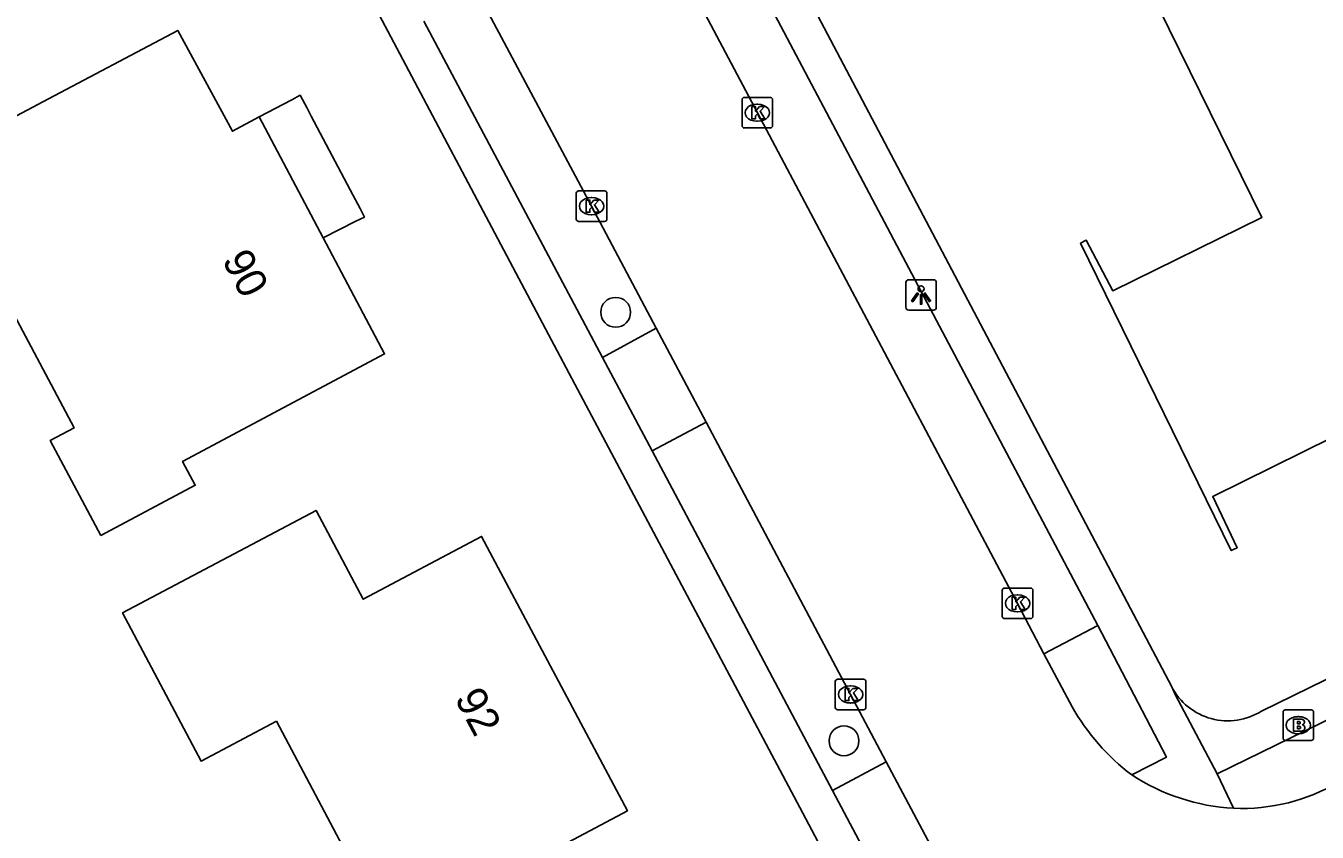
# Model space of a CAD drawing. Extents: x 160457 to 162082, y 388340 to 389736.
# Drawn here: x 160729 to 160771.27, y 389138 to 389164.4 of the extents above; entities that cross this region are included whole.
import ezdxf

# ---------------------------------------------------------------- set-up
doc = ezdxf.new("R2010")
doc.units = 0
for name, color, linetype in [('IMGEO_Boom', 7, 'Continuous'), ('IMGEO_Brandkraan', 7, 'Continuous'), ('IMGEO_Kolk', 7, 'Continuous'), ('IMGEO_Lichtpunt', 7, 'Continuous'), ('IMGEO_Pand', 7, 'Continuous'), ('IMGEO_Pand_nummerreeks', 7, 'Continuous'), ('IMGEO_Pand_overbouw', 7, 'Continuous'), ('IMGEO_Parkeervlak_open', 7, 'Continuous'), ('IMGEO_Rijbaan_lokaal_gesloten', 7, 'Continuous'), ('IMGEO_Voetpad_open', 7, 'Continuous')]:
    doc.layers.add(name, color=color, linetype=linetype)

msp = doc.modelspace()

# ---------------------------------------------------------------- linework, layer by layer
at = {"layer": 'IMGEO_Boom'}
for centre in [(160748.308, 389155.02), (160755.782, 389140.993)]:
    msp.add_circle(centre, 0.489, dxfattribs=at)
at = {"layer": 'IMGEO_Brandkraan'}
for p, q in [((160770.154, 389141.079), (160770.154, 389141.931)), ((160770.229, 389142.005), (160771.081, 389142.005)), ((160770.642, 389141.785), (160770.667, 389141.785)), ((160771.155, 389141.931), (160771.155, 389141.079)), ((160771.081, 389141.005), (160770.229, 389141.005)), ((160770.665, 389141.225), (160770.64, 389141.225))]:
    msp.add_line(p, q, dxfattribs=at)
for points in [[(160770.154, 389141.079), (160770.154, 389141.931)], [(160770.229, 389142.005), (160771.081, 389142.005)], [(160771.155, 389141.931), (160771.155, 389141.079)], [(160770.502, 389141.705), (160770.502, 389141.305), (160770.715, 389141.305)], [(160770.733, 389141.705), (160770.502, 389141.705)], [(160770.681, 389141.624), (160770.627, 389141.624), (160770.627, 389141.548)], [(160770.627, 389141.548), (160770.68, 389141.548)], [(160770.689, 389141.472), (160770.627, 389141.472), (160770.627, 389141.391)], [(160770.627, 389141.391), (160770.689, 389141.391)], [(160771.081, 389141.005), (160770.229, 389141.005)]]:
    msp.add_lwpolyline(points, dxfattribs=at)
for centre, radius, start, end in [((160770.231, 389141.929), 0.0765, 91.552, 178.448), ((160770.231, 389141.929), 0.0765, 91.552, 178.448), ((160771.079, 389141.929), 0.0765, 1.552, 88.448), ((160771.079, 389141.929), 0.0765, 1.552, 88.448), ((160770.682, 389141.586), 0.0379, 267.8285, 90.9355), ((160770.69, 389141.431), 0.0404, 269.8759, 90.5077), ((160770.737, 389141.56), 0.145, 59.4692, 91.5367), ((160770.762, 389141.607), 0.0922, 285.5137, 58.1501), ((160770.767, 389141.415), 0.105, 301.3115, 78.989), ((160770.231, 389141.081), 0.0765, 181.552, 268.448), ((160770.231, 389141.081), 0.0765, 181.552, 268.448), ((160770.721, 389141.556), 0.251, 268.6676, 293.5347), ((160771.079, 389141.081), 0.0765, 271.552, 358.448), ((160771.079, 389141.081), 0.0765, 271.552, 358.448)]:
    msp.add_arc(centre, radius, start, end, dxfattribs=at)
for centre, major_axis, ratio, start_param, end_param in [((160770.641, 389141.505), (-0.387, 0.002), 0.722429, 4.712389, 7.853982), ((160770.666, 389141.505), (-0.39, 0.002), 0.717154, 1.570796, 4.712389)]:
    msp.add_ellipse(centre, major_axis=major_axis, ratio=ratio, start_param=start_param, end_param=end_param, dxfattribs=at)
at = {"layer": 'IMGEO_Kolk'}
for p, q in [((160752.519, 389162.053), (160753.371, 389162.053)), ((160752.444, 389161.127), (160752.444, 389161.979)), ((160752.932, 389161.833), (160752.957, 389161.833)), ((160753.445, 389161.979), (160753.445, 389161.127)), ((160752.955, 389161.273), (160752.93, 389161.273)), ((160753.371, 389161.053), (160752.519, 389161.053)), ((160747.019, 389158.068), (160747.019, 389158.92)), ((160747.094, 389158.994), (160747.946, 389158.994)), ((160747.507, 389158.774), (160747.532, 389158.774)), ((160748.02, 389158.92), (160748.02, 389158.068)), ((160747.946, 389157.994), (160747.094, 389157.994)), ((160747.53, 389158.214), (160747.505, 389158.214)), ((160761.039, 389145.993), (160761.891, 389145.993)), ((160760.964, 389145.067), (160760.964, 389145.919)), ((160761.452, 389145.773), (160761.477, 389145.773)), ((160761.965, 389145.919), (160761.965, 389145.067)), ((160761.475, 389145.213), (160761.45, 389145.213)), ((160761.891, 389144.993), (160761.039, 389144.993)), ((160755.498, 389142.086), (160755.498, 389142.938)), ((160755.573, 389143.012), (160756.425, 389143.012)), ((160755.986, 389142.792), (160756.011, 389142.792)), ((160756.499, 389142.938), (160756.499, 389142.086)), ((160756.009, 389142.232), (160755.984, 389142.232)), ((160756.425, 389142.012), (160755.573, 389142.012))]:
    msp.add_line(p, q, dxfattribs=at)
for points in [[(160752.519, 389162.053), (160753.371, 389162.053)], [(160752.444, 389161.127), (160752.444, 389161.979)], [(160752.765, 389161.753), (160752.888, 389161.753), (160752.888, 389161.602), (160753.018, 389161.753), (160753.182, 389161.753), (160753.036, 389161.602), (160753.189, 389161.353), (160753.037, 389161.353), (160752.952, 389161.517), (160752.888, 389161.45), (160752.888, 389161.353), (160752.765, 389161.353), (160752.765, 389161.753)], [(160753.445, 389161.979), (160753.445, 389161.127)], [(160753.371, 389161.053), (160752.519, 389161.053)], [(160747.019, 389158.068), (160747.019, 389158.92)], [(160747.094, 389158.994), (160747.946, 389158.994)], [(160747.34, 389158.694), (160747.463, 389158.694), (160747.463, 389158.543), (160747.593, 389158.694), (160747.757, 389158.694), (160747.611, 389158.543), (160747.764, 389158.294), (160747.612, 389158.294), (160747.527, 389158.458), (160747.463, 389158.391), (160747.463, 389158.294), (160747.34, 389158.294), (160747.34, 389158.694)], [(160748.02, 389158.92), (160748.02, 389158.068)], [(160747.946, 389157.994), (160747.094, 389157.994)], [(160761.039, 389145.993), (160761.891, 389145.993)], [(160760.964, 389145.067), (160760.964, 389145.919)], [(160761.285, 389145.693), (160761.408, 389145.693), (160761.408, 389145.542), (160761.538, 389145.693), (160761.702, 389145.693), (160761.556, 389145.542), (160761.709, 389145.293), (160761.557, 389145.293), (160761.472, 389145.457), (160761.408, 389145.39), (160761.408, 389145.293), (160761.285, 389145.293), (160761.285, 389145.693)], [(160761.965, 389145.919), (160761.965, 389145.067)], [(160761.891, 389144.993), (160761.039, 389144.993)], [(160755.498, 389142.086), (160755.498, 389142.938)], [(160755.573, 389143.012), (160756.425, 389143.012)], [(160755.819, 389142.712), (160755.942, 389142.712), (160755.942, 389142.561), (160756.072, 389142.712), (160756.236, 389142.712), (160756.09, 389142.561), (160756.243, 389142.312), (160756.091, 389142.312), (160756.006, 389142.476), (160755.942, 389142.409), (160755.942, 389142.312), (160755.819, 389142.312), (160755.819, 389142.712)], [(160756.499, 389142.938), (160756.499, 389142.086)], [(160756.425, 389142.012), (160755.573, 389142.012)]]:
    msp.add_lwpolyline(points, dxfattribs=at)
for centre, start, end in [((160752.521, 389161.977), 91.552, 178.448), ((160752.521, 389161.977), 91.552, 178.448), ((160753.369, 389161.977), 1.552, 88.448), ((160753.369, 389161.977), 1.552, 88.448), ((160752.521, 389161.129), 181.552, 268.448), ((160752.521, 389161.129), 181.552, 268.448), ((160753.369, 389161.129), 271.552, 358.448), ((160753.369, 389161.129), 271.552, 358.448), ((160747.096, 389158.918), 91.552, 178.448), ((160747.096, 389158.918), 91.552, 178.448), ((160747.944, 389158.918), 1.552, 88.448), ((160747.944, 389158.918), 1.552, 88.448), ((160747.096, 389158.07), 181.552, 268.448), ((160747.096, 389158.07), 181.552, 268.448), ((160747.944, 389158.07), 271.552, 358.448), ((160747.944, 389158.07), 271.552, 358.448), ((160761.041, 389145.917), 91.552, 178.448), ((160761.041, 389145.917), 91.552, 178.448), ((160761.889, 389145.917), 1.552, 88.448), ((160761.889, 389145.917), 1.552, 88.448), ((160761.041, 389145.069), 181.552, 268.448), ((160761.041, 389145.069), 181.552, 268.448), ((160761.889, 389145.069), 271.552, 358.448), ((160761.889, 389145.069), 271.552, 358.448), ((160755.575, 389142.936), 91.552, 178.448), ((160755.575, 389142.936), 91.552, 178.448), ((160756.423, 389142.936), 1.552, 88.448), ((160756.423, 389142.936), 1.552, 88.448), ((160755.575, 389142.088), 181.552, 268.448), ((160755.575, 389142.088), 181.552, 268.448), ((160756.423, 389142.088), 271.552, 358.448), ((160756.423, 389142.088), 271.552, 358.448)]:
    msp.add_arc(centre, 0.0765, start, end, dxfattribs=at)
for centre, major_axis, ratio, start_param, end_param in [((160752.931, 389161.553), (-0.387, 0.002), 0.722429, 4.712389, 7.853982), ((160752.956, 389161.553), (-0.39, 0.002), 0.717154, 1.570796, 4.712389), ((160747.506, 389158.494), (-0.387, 0.002), 0.722429, 4.712389, 7.853982), ((160747.531, 389158.494), (-0.39, 0.002), 0.717154, 1.570796, 4.712389), ((160761.451, 389145.493), (-0.387, 0.002), 0.722429, 4.712389, 7.853982), ((160761.476, 389145.493), (-0.39, 0.002), 0.717154, 1.570796, 4.712389), ((160755.985, 389142.512), (-0.387, 0.002), 0.722429, 4.712389, 7.853982), ((160756.01, 389142.512), (-0.39, 0.002), 0.717154, 1.570796, 4.712389)]:
    msp.add_ellipse(centre, major_axis=major_axis, ratio=ratio, start_param=start_param, end_param=end_param, dxfattribs=at)
at = {"layer": 'IMGEO_Lichtpunt'}
for p, q in [((160757.807, 389155.991), (160757.807, 389155.184)), ((160757.807, 389155.991), (160757.807, 389155.184)), ((160758.709, 389156.086), (160757.901, 389156.086)), ((160758.709, 389156.086), (160757.901, 389156.086)), ((160758.803, 389155.184), (160758.803, 389155.991)), ((160758.803, 389155.184), (160758.803, 389155.991)), ((160757.901, 389155.09), (160758.709, 389155.09)), ((160757.901, 389155.09), (160758.709, 389155.09))]:
    msp.add_line(p, q, dxfattribs=at)
for points in [[(160758.181, 389155.655), (160758.22, 389155.627), (160758.032, 389155.365), (160757.994, 389155.392), (160758.181, 389155.655)], [(160758.283, 389155.607), (160758.33, 389155.607), (160758.33, 389155.285), (160758.283, 389155.285), (160758.283, 389155.607)], [(160758.393, 389155.627), (160758.431, 389155.654), (160758.618, 389155.392), (160758.579, 389155.364), (160758.393, 389155.627)]]:
    msp.add_lwpolyline(points, dxfattribs=at)
msp.add_circle((160758.306, 389155.789), 0.0994, dxfattribs=at)
for centre, start, end in [((160757.901, 389155.991), 90, 180), ((160757.901, 389155.991), 90, 180), ((160758.709, 389155.991), 0, 90), ((160758.709, 389155.991), 0, 90), ((160757.901, 389155.184), 180, 270), ((160757.901, 389155.184), 180, 270), ((160758.709, 389155.184), 270, 0), ((160758.709, 389155.184), 270, 360)]:
    msp.add_arc(centre, 0.0946, start, end, dxfattribs=at)
at = {"layer": 'IMGEO_Pand'}
for points in [[(160770.913, 389167.34), (160766.093, 389164.973), (160769.46, 389158.12), (160764.579, 389155.723), (160763.713, 389157.379), (160763.53, 389157.283), (160768.461, 389147.223), (160768.653, 389147.312), (160767.854, 389148.996), (160772.758, 389151.408), (160773.654, 389149.585), (160778.486, 389151.968), (160777.597, 389153.778), (160780.741, 389155.321), (160781.171, 389154.495), (160781.352, 389154.589), (160777.644, 389162.14), (160773.277, 389171.033), (160769.911, 389169.38), (160770.913, 389167.34)], [(160731.452, 389147.715), (160729.798, 389150.823), (160730.575, 389151.237), (160728.136, 389155.82), (160719.587, 389151.271), (160719.23, 389151.942), (160718.559, 389151.585), (160716.698, 389155.082), (160729.556, 389161.904), (160733.972, 389164.247), (160735.759, 389160.945), (160736.637, 389161.42), (160738.732, 389157.46), (160740.744, 389153.657), (160734.13, 389150.137), (160734.543, 389149.36), (160731.452, 389147.715)], [(160737.202, 389141.64), (160734.735, 389140.333), (160732.166, 389145.178), (160734.083, 389146.194), (160738.5, 389148.536), (160740.042, 389145.629), (160743.918, 389147.684), (160748.691, 389138.703), (160744.274, 389136.361), (160740.939, 389134.593), (160737.202, 389141.64)]]:
    msp.add_lwpolyline(points, dxfattribs=at)
at = {"layer": 'IMGEO_Pand_overbouw'}
msp.add_lwpolyline([(160738.732, 389157.46), (160739.802, 389157.999), (160740.082, 389158.136), (160739.944, 389158.419), (160739.871, 389158.555), (160739.711, 389158.839), (160738.34, 389161.436), (160738.198, 389161.723), (160738.127, 389161.847), (160737.975, 389162.127), (160737.703, 389161.978), (160736.637, 389161.42)], close=True, dxfattribs=at)
at = {"layer": 'IMGEO_Parkeervlak_open'}
msp.add_lwpolyline([(160764.088, 389144.772), (160762.327, 389143.836)], dxfattribs=at)
at = {"layer": 'IMGEO_Rijbaan_lokaal_gesloten'}
for points in [[(160762.327, 389143.836), (160761.466, 389145.493), (160752.946, 389161.553), (160745.332, 389175.921)], [(160743.797, 389165.475), (160747.518, 389158.494), (160749.635, 389154.498)], [(160749.635, 389154.498), (160751.274, 389151.421)], [(160751.274, 389151.421), (160755.998, 389142.512), (160757.168, 389140.31)], [(160763.249, 389142.111), (160762.327, 389143.836)], [(160757.168, 389140.31), (160758.798, 389137.229)]]:
    msp.add_lwpolyline(points, dxfattribs=at)
for centre, radius, start, end in [((160769.639, 389145.727), 7.342, 209.5065, 232.8108), ((160768.918, 389145.586), 6.812, 236.926, 266.7823), ((160768.805, 389145.042), 6.262, 267.5383, 300.6665)]:
    msp.add_arc(centre, radius, start, end, dxfattribs=at)
at = {"layer": 'IMGEO_Voetpad_open'}
for points in [[(160746.259, 389181.157), (160766.51, 389142.766)], [(160782.102, 389084.721), (160780.231, 389088.493), (160771.49, 389106.262), (160769.56, 389110.011), (160762.157, 389124.039), (160754.337, 389138.809), (160746.789, 389153.012), (160739.204, 389167.339), (160732.154, 389180.637)], [(160747.131, 389176.83), (160764.088, 389144.772)], [(160747.88, 389153.539), (160742.032, 389164.547)], [(160769.455, 389141.97), (160814.641, 389164.078)], [(160747.88, 389153.539), (160749.635, 389154.498)], [(160749.5, 389150.488), (160747.88, 389153.539)], [(160751.274, 389151.421), (160749.5, 389150.488)], [(160755.405, 389139.366), (160749.5, 389150.488)], [(160764.088, 389144.772), (160766.34, 389140.457), (160765.201, 389139.878)], [(160766.51, 389142.766), (160766.626, 389142.51), (160767.997, 389139.913)], [(160767.997, 389139.913), (160772.308, 389142.018)], [(160755.405, 389139.366), (160757.168, 389140.31)], [(160767.997, 389139.913), (160768.536, 389138.785)], [(160757.035, 389136.304), (160755.405, 389139.366)]]:
    msp.add_lwpolyline(points, dxfattribs=at)
msp.add_arc((160768.347, 389143.717), 2.069, 207.3637, 302.3863, dxfattribs=at)

# ---------------------------------------------------------------- texts
at = {"layer": 'IMGEO_Pand_nummerreeks'}
for s, rotation, p in [('90', 297.881, (160735.406, 389156.732)), ('92', 297.9886, (160743.02, 389142.387))]:
    msp.add_text(s, height=1, rotation=rotation, dxfattribs=at).set_placement(p)

doc.saveas('drawing.dxf')
